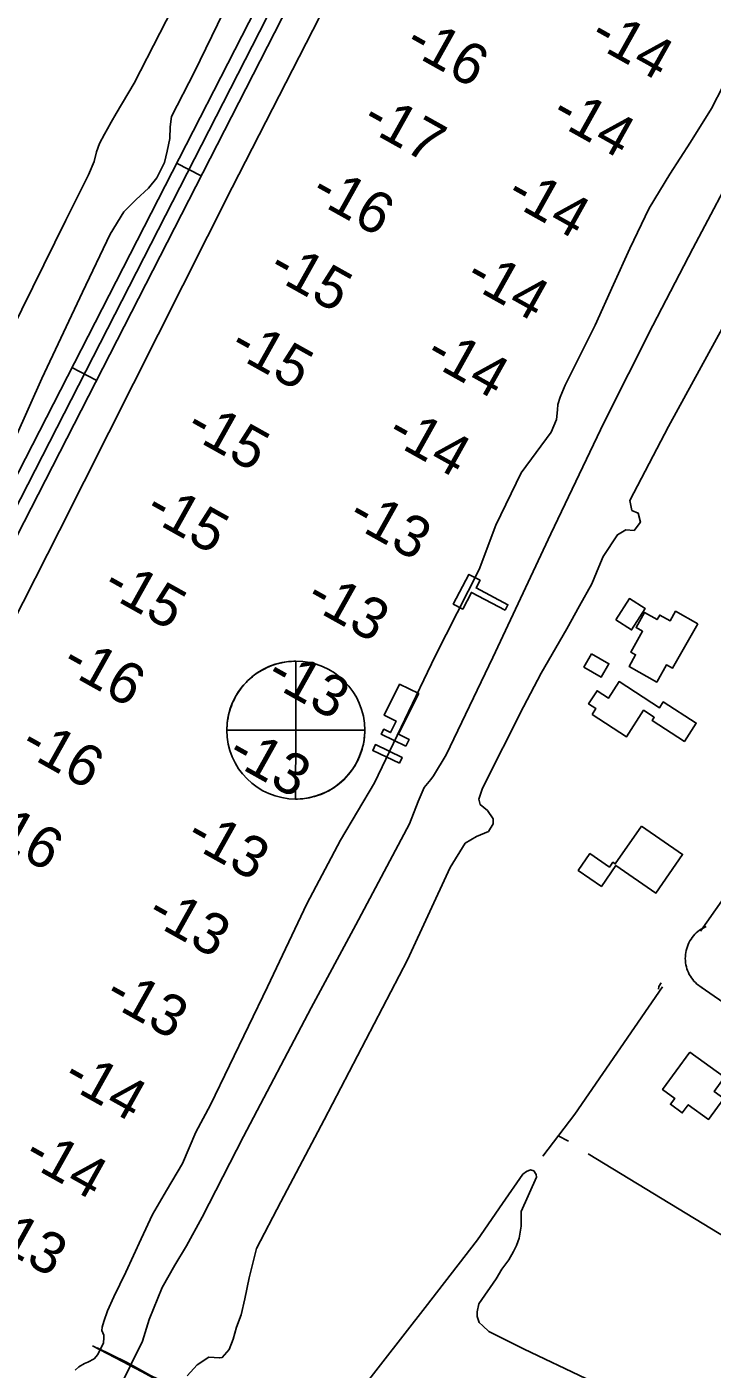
# Model space of a CAD drawing. Extents: x 3683402 to 3721514, y 487807 to 513565.
# Drawn here: x 3698431 to 3699177, y 496621 to 498082 of the extents above; entities that cross this region are included whole.
import ezdxf

# ---------------------------------------------------------------- set-up
doc = ezdxf.new("R2010")
doc.units = 0
for name, color, linetype in [('V-BLDG-OTLN', 7, 'Continuous'), ('V-CHAN-DOCK', 7, 'Continuous'), ('V-LEVE-TOET', 7, 'Continuous'), ('V-RIVR-GAGE', 7, 'Continuous'), ('V-ROAD-CNTR', 7, 'Continuous'), ('V-TOPO-SHOR', 7, 'Continuous'), ('V-TOPO-SPOT', 7, 'Continuous'), ('V-UTIL-LINE', 7, 'Continuous')]:
    doc.layers.add(name, color=color, linetype=linetype)

msp = doc.modelspace()

# ---------------------------------------------------------------- linework, layer by layer
at = {"layer": 'V-BLDG-OTLN'}
for points in [[(3699072.3, 497436.4), (3699087, 497459.7), (3699104, 497448.9), (3699089.3, 497425.6)], [(3699161.3, 497432.2), (3699133.7, 497383.8), (3699127.2, 497387.5), (3699116.6, 497368.8), (3699086.6, 497385.9), (3699093.7, 497398.5), (3699088.3, 497401.5), (3699101.2, 497424.2), (3699094.2, 497428.2), (3699103.5, 497444.6), (3699117.1, 497436.8), (3699119.9, 497441.7), (3699131.2, 497435.3), (3699137.2, 497445.9)], [(3699045.8, 497399.7), (3699064.6, 497388.8), (3699056.2, 497374.3), (3699037.4, 497385.2)], [(3699046.3, 497333.7), (3699050.4, 497339.9), (3699042.5, 497345), (3699051.7, 497359.3), (3699064.1, 497351.3), (3699075.7, 497369.3), (3699119.7, 497340.9), (3699123.8, 497347.3), (3699159.6, 497324.2), (3699146.8, 497304.3), (3699111.6, 497327), (3699114, 497330.6), (3699102.4, 497338.1), (3699083.9, 497309.4)], [(3699099.9, 497212.1), (3699144.7, 497181.2), (3699115.8, 497139.2), (3699072.2, 497169.3), (3699056.5, 497146.5), (3699031.3, 497163.8), (3699043.9, 497182.1), (3699065.2, 497167.4), (3699068.9, 497172.8), (3699071.5, 497171)], [(3699152.7, 496966.1), (3699190.3, 496938.8), (3699179, 496923.3), (3699189.6, 496915.6), (3699173, 496892.9), (3699151, 496908.9), (3699144.5, 496900), (3699131.6, 496909.4), (3699136.2, 496915.8), (3699123.1, 496925.3)]]:
    msp.add_lwpolyline(points, close=True, dxfattribs=at)
at = {"layer": 'V-CHAN-DOCK'}
for points in [[(3698951.6, 497447.2), (3698915, 497466.4), (3698905.5, 497448.3), (3698895.2, 497453.7), (3698912.3, 497486), (3698924.5, 497479.6), (3698920.1, 497471.2), (3698954.7, 497453), (3698951.6, 497447.2)], [(3698843.5, 497299), (3698816.9, 497312.1), (3698819.6, 497317.5), (3698826.9, 497313.9), (3698833.1, 497326.4), (3698820.2, 497332.8), (3698836.8, 497366.4), (3698857.6, 497356.2), (3698835.8, 497312), (3698847.2, 497306.4), (3698843.5, 497299)], [(3698836.6, 497280.4), (3698807.6, 497294.3), (3698810.6, 497300.7), (3698839.6, 497286.9), (3698836.6, 497280.4)]]:
    msp.add_lwpolyline(points, dxfattribs=at)
at = {"layer": 'V-LEVE-TOET'}
for points in [[(3698676, 498161.8), (3698613.6, 498033), (3698588.8, 497984.4), (3698587.3, 497973.1), (3698586.9, 497960.3), (3698584, 497946.6), (3698581.1, 497934.3), (3698572.8, 497917.6), (3698563.5, 497906.3), (3698550.3, 497893.9), (3698536.6, 497880.6), (3698522, 497856.1), (3698491.8, 497793.1), (3698447.4, 497699.2), (3698419.2, 497635.8)], [(3698235, 497397.2), (3698298.4, 497514.7), (3698373.4, 497667.1), (3698425.6, 497774.3), (3698473.8, 497871.6), (3698498.2, 497920.8), (3698504.5, 497935.5), (3698506.9, 497945.8), (3698510.3, 497955.1), (3698515.7, 497965), (3698519.1, 497970.9), (3698523, 497978.3), (3698528.4, 497987.6), (3698547.9, 498020.5), (3698604, 498129.7)], [(3698789.1, 497104.8), (3698847.7, 497214.6), (3698856.9, 497239), (3698863.6, 497254.1), (3698870.9, 497262.9), (3698873.8, 497266.9), (3698887.4, 497289.8), (3698938.2, 497395.7), (3699001.5, 497530.3), (3699059.6, 497651.8), (3699112.3, 497756.8), (3699155.8, 497840.7), (3699208.6, 497940.2)], [(3699198.5, 497772.8), (3699129.3, 497646.8), (3699087.2, 497566.3), (3699089.6, 497555.6), (3699096.5, 497552.7), (3699098.9, 497543), (3699092.2, 497533.7)], [(3699092.2, 497533.7), (3699082.9, 497534.6), (3699074.1, 497529.2), (3699058.2, 497505.3), (3699053.8, 497494.1), (3699046.1, 497475.6), (3699032.5, 497451.7), (3699019, 497426.8), (3698990.9, 497378.4), (3698971.5, 497341.8), (3698927, 497253.5), (3698923.2, 497241.3), (3698924.6, 497235.5), (3698932.4, 497229.2), (3698938.8, 497219.9), (3698938.8, 497214.6), (3698933.5, 497206.3), (3698924.7, 497202.4), (3698920.4, 497200.9), (3698908.2, 497193.5), (3698891.7, 497167.2), (3698845.3, 497066.5)], [(3698516.9, 496569.9), (3698557.2, 496651.7), (3698564.4, 496675.1), (3698578.4, 496709.9), (3698592.2, 496734.4), (3698605.1, 496755.4), (3698622.1, 496786.6), (3698667.1, 496874.1), (3698740.5, 497014.4), (3698789.1, 497104.8)], [(3698845.3, 497066.5), (3698754.9, 496892.3), (3698707.7, 496803.2), (3698681.1, 496752.5), (3698673.1, 496720.6), (3698668.3, 496697.8), (3698664.3, 496680.1), (3698659.3, 496666.8), (3698655.8, 496653.9), (3698651.2, 496642.5), (3698643.8, 496633.8), (3698641, 496633.3), (3698629.1, 496634), (3698616.4, 496625.7), (3698605.8, 496613.7)]]:
    msp.add_lwpolyline(points, dxfattribs=at)
at = {"layer": 'V-RIVR-GAGE'}
for points in [[(3698724.1, 497391.5), (3698723.9, 497316.5), (3698648.9, 497316.6), (3698649, 497318.8), (3698649.1, 497321.3), (3698649.3, 497324.3), (3698649.7, 497327.3), (3698650.2, 497330), (3698650.8, 497333), (3698651.4, 497335.6), (3698652.1, 497338), (3698652.8, 497340.4), (3698653.8, 497343.1), (3698654.8, 497345.4), (3698655.8, 497347.8), (3698657, 497350.2), (3698658.4, 497353), (3698659.8, 497355.3), (3698661.2, 497357.5), (3698663.6, 497361), (3698665.3, 497363.2), (3698667.5, 497365.9), (3698669.7, 497368.2), (3698671.5, 497370.1), (3698674.3, 497372.7), (3698676.6, 497374.6), (3698679.1, 497376.6), (3698682.2, 497378.8), (3698684.6, 497380.3), (3698687.2, 497381.8), (3698690.1, 497383.4), (3698692.8, 497384.7), (3698695.4, 497385.8), (3698699, 497387.2), (3698702.3, 497388.3), (3698705.4, 497389.1), (3698708.7, 497389.9), (3698712.1, 497390.5), (3698716.1, 497391.1), (3698719.1, 497391.3), (3698721.7, 497391.4)], [(3698723.7, 497241.5), (3698723.9, 497316.5), (3698798.9, 497316.3), (3698798.9, 497313.6), (3698798.7, 497310.5), (3698798.4, 497307.9), (3698798.1, 497305.3), (3698797.5, 497302.1), (3698796.9, 497299.1), (3698796, 497295.8), (3698795.4, 497293.7), (3698794.4, 497290.8), (3698793.3, 497287.9), (3698792.2, 497285.4), (3698791, 497282.9), (3698789.7, 497280.4), (3698788.4, 497278.1), (3698786.7, 497275.4), (3698785.2, 497273.2), (3698783.1, 497270.4), (3698781, 497267.7), (3698778.3, 497264.8), (3698776, 497262.5), (3698773.5, 497260.2), (3698771.4, 497258.4), (3698769.7, 497257.1), (3698767.1, 497255.1), (3698765.1, 497253.8), (3698762.6, 497252.2), (3698760, 497250.7), (3698757.2, 497249.3), (3698755.1, 497248.3), (3698752.8, 497247.3), (3698750.2, 497246.2), (3698747.5, 497245.3), (3698744.2, 497244.3), (3698741.1, 497243.4), (3698738.6, 497242.9), (3698735.9, 497242.4), (3698733.5, 497242.1), (3698730.7, 497241.8), (3698728.5, 497241.6), (3698725.9, 497241.5)]]:
    msp.add_lwpolyline(points, close=True, dxfattribs=at)
msp.add_circle((3698723.9, 497316.5), 75, dxfattribs=at)
at = {"layer": 'V-ROAD-CNTR'}
for p, q in [((3698594.1, 497933.6), (3698620.8, 497919.9)), ((3698480.1, 497711.1), (3698506.8, 497697.4))]:
    msp.add_line(p, q, dxfattribs=at)
for points in [[(3700937.9, 499631.9), (3699922.2, 498175.6), (3699164.4, 497097.7)], [(3698242.8, 497214.7), (3698960.1, 498615.4)], [(3698256.2, 497207.9), (3698973.4, 498608.6)], [(3698285.1, 497330.2), (3698832.2, 498398.5)], [(3699170.6, 497102.8), (3699168.9, 497102.1), (3699167, 497101.1), (3699165, 497099.9), (3699163.2, 497098.7), (3699161.4, 497097.3), (3699159.7, 497095.8), (3699158.1, 497094.3), (3699156.6, 497092.6), (3699155.3, 497090.8), (3699154, 497089), (3699152.8, 497087.1), (3699151.7, 497085.2), (3699150.8, 497083.1), (3699150, 497081), (3699149.3, 497078.9), (3699148.7, 497076.8), (3699148.3, 497074.6), (3699148, 497072.3), (3699147.8, 497070.1), (3699147.7, 497067.9), (3699147.8, 497065.7), (3699148.1, 497063.4), (3699148.4, 497061.2), (3699148.9, 497059), (3699149.5, 497056.9), (3699150.3, 497054.8), (3699151.2, 497052.7), (3699152.1, 497050.7), (3699153.3, 497048.8), (3699154.5, 497046.9), (3699155.8, 497045.1), (3699157.2, 497043.4), (3699158.8, 497041.8), (3699160.4, 497040.2), (3699162.1, 497038.8), (3699163.9, 497037.5), (3699165.6, 497036.4), (3699165.9, 497036.2)], [(3699165.1, 497036.8), (3699959.6, 496487.2)]]:
    msp.add_lwpolyline(points, dxfattribs=at)
msp.add_spline([(3698650.7, 498555.2), (3698572.7, 498402.2), (3698438, 498180.6), (3698335.7, 497980.9), (3698238.9, 497886.3), (3698153.7, 497766.6), (3698135.2, 497642.9), (3698136.2, 497460.9), (3698182.6, 497373), (3698257.9, 497324.3), (3698292.7, 497312.4)], degree=3, dxfattribs=at)
at = {"layer": 'V-TOPO-SHOR'}
for p, q in [((3699123, 497037.3), (3699027.6, 496898.7)), ((3699027.6, 496898.7), (3698992.8, 496852.8)), ((3699020.7, 496869.3), (3699009.5, 496874.9))]:
    msp.add_line(p, q, dxfattribs=at)
for points in [[(3699892.1, 499384), (3699869, 499316.6), (3699822.8, 499219.4), (3699712.2, 499000.3), (3699618.3, 498838.2), (3699537.2, 498700.8), (3699421.5, 498488.1), (3699407.4, 498442.8), (3699343.2, 498318.3), (3699308.4, 498260), (3699271.2, 498171.8), (3699218.5, 498066.8), (3699188.9, 498017.5), (3699176.2, 497992.9)], [(3699235.5, 499055.6), (3699078.7, 498739.3), (3698910.3, 498406.1), (3698654.5, 497907), (3698466.8, 497533.7), (3698256, 497118.8), (3698191.1, 496995.1)], [(3699176.2, 497992.9), (3699153.5, 497956.2), (3699130.9, 497921.6), (3699108.3, 497884.6), (3699087.3, 497840.6), (3699069.5, 497801.5), (3699049.8, 497757.2), (3699017.1, 497692.1), (3699011.5, 497679), (3699009, 497670.9), (3699008.7, 497665.2), (3699007.5, 497654.6), (3699001.8, 497640.8), (3698969.1, 497596.4), (3698941.6, 497539.4), (3698923.5, 497491.4), (3698875.5, 497397), (3698809.7, 497259), (3698772.6, 497196.7), (3698735.8, 497127.5), (3698693.1, 497037.1), (3698631, 496908.7)], [(3699121.6, 497041.6), (3699118.8, 497037.4), (3699118.5, 497034.7)], [(3698631, 496908.7), (3698615.2, 496878.9), (3698600.7, 496844.9), (3698583, 496815.6), (3698568, 496789.3), (3698555.7, 496762.8), (3698538.8, 496726.8), (3698525.8, 496699.8), (3698519.1, 496684.6), (3698515, 496672.9), (3698513.2, 496666.7), (3698512.8, 496663.2), (3698514.9, 496658.2), (3698514.9, 496655.1), (3698514.6, 496649.6), (3698508.6, 496637.1), (3698504.5, 496632.4), (3698497.6, 496628.8), (3698494.1, 496627.2), (3698487.6, 496623.6), (3698483.8, 496620)], [(3699833.1, 496375.3), (3699649.1, 496488.9), (3699354.1, 496665.7), (3699042.2, 496855.3)], [(3698794.2, 496597.7), (3698864.5, 496688.3), (3698921.6, 496761.9), (3698948.7, 496801.5), (3698970.9, 496833.2), (3698974.8, 496836.3), (3698979.4, 496837.9), (3698982.9, 496836.8), (3698985.6, 496833), (3698985.7, 496829.9), (3698969.3, 496792.5), (3698969.1, 496787.1), (3698969.2, 496776.7), (3698967.1, 496763.5), (3698964.2, 496755.7), (3698960.8, 496749.1), (3698955.6, 496740.1), (3698948, 496729.9), (3698942, 496719.4), (3698923.2, 496692), (3698921.4, 496683.5), (3698921.1, 496678.4), (3698923.5, 496671.9), (3698927.5, 496668.1), (3698933.8, 496662), (3698972.4, 496643), (3699039.4, 496610.9)]]:
    msp.add_lwpolyline(points, dxfattribs=at)
at = {"layer": 'V-UTIL-LINE'}
for points in [[(3698502.7, 496646.4), (3698535.3, 496629.6), (3698556, 496618.4), (3698568.7, 496611.5), (3698599.1, 496593)], [(3698507.7, 496644.2), (3698539.6, 496628.8), (3698565.6, 496614.3), (3698599.7, 496597.8), (3698643.3, 496574.4), (3698661, 496564.6)]]:
    msp.add_lwpolyline(points, dxfattribs=at)

# ---------------------------------------------------------------- texts
at = {"layer": 'V-TOPO-SPOT'}
for s, p in [('-14', (3699041.5, 498065.1)), ('-16', (3698840.4, 498057.2)), ('-17', (3698793.7, 497973.9)), ('-14', (3698999.6, 497980.5)), ('-16', (3698737.8, 497895.4)), ('-14', (3698950.7, 497892.8)), ('-15', (3698691.8, 497812.5)), ('-14', (3698906.1, 497803.1)), ('-15', (3698649.5, 497727.7)), ('-14', (3698862.6, 497718.7)), ('-15', (3698601.8, 497639.3)), ('-14', (3698820.8, 497633)), ('-15', (3698557.6, 497549.5)), ('-13', (3698778.2, 497542.6)), ('-15', (3698511.4, 497466.8)), ('-13', (3698732.5, 497453.6)), ('-16', (3698466.8, 497383.1)), ('-13', (3698689.3, 497369.3)), ('-16', (3698421.8, 497293.7)), ('-13', (3698647.1, 497284.1)), ('-16', (3698377.5, 497204.4)), ('-13', (3698602, 497194.2)), ('-13', (3698559.5, 497110.2)), ('-13', (3698513.6, 497021.6)), ('-14', (3698468.1, 496932.1)), ('-14', (3698425.5, 496847.1)), ('-13', (3698382, 496763))]:
    msp.add_text(s, height=45, rotation=330.7933, dxfattribs=at).set_placement(p)

doc.saveas('drawing.dxf')
